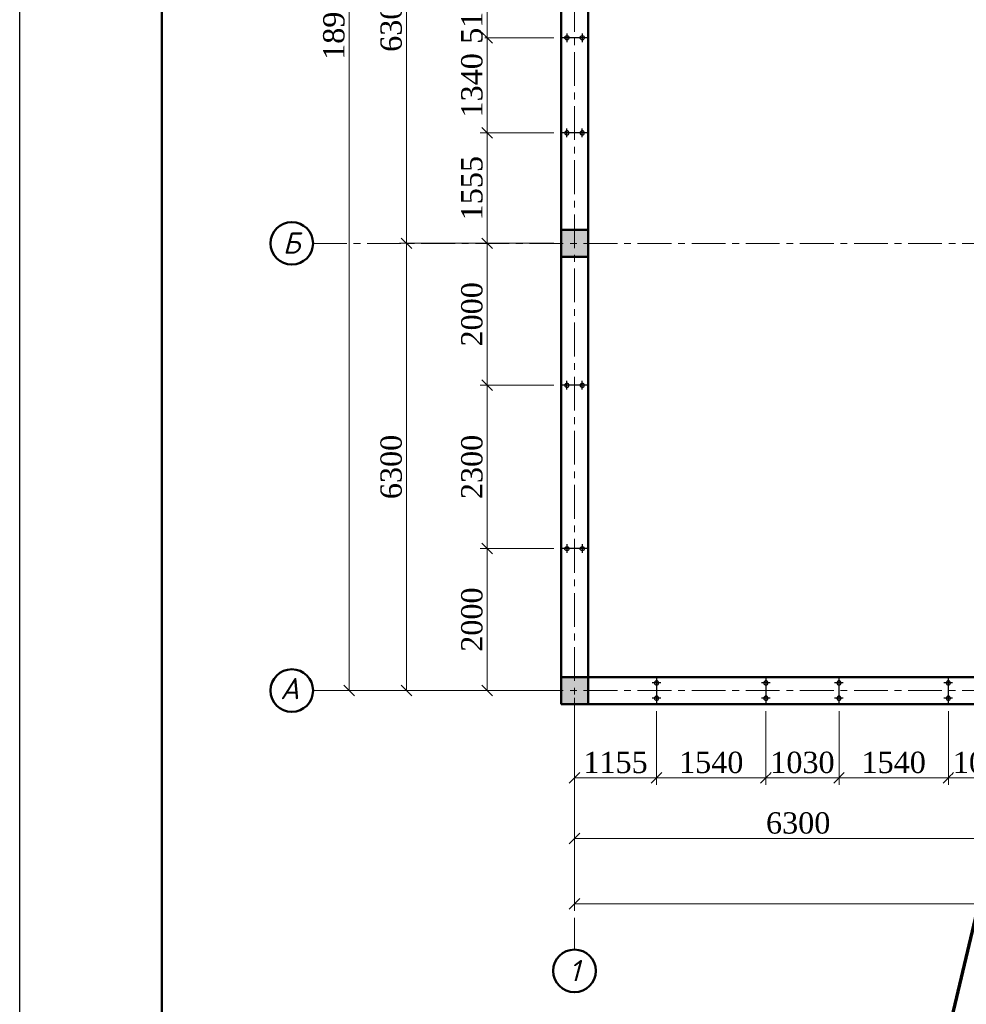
# Model space of a CAD drawing. Header units: millimetres. Extents: x 2063114 to 14983986, y -126020516 to 213791.
# Tile 595 of 656: x 2317099 to 2330432, y -138006 to -124138. Entities that reach past the tile are written whole.
import ezdxf

# ---------------------------------------------------------------- set-up
doc = ezdxf.new("R2010")
doc.units = ezdxf.units.MM
doc.linetypes.add('ACAD_ISO10W100', pattern=[18, 12, -3, 0, -3])
doc.linetypes.add('осевая', pattern=[50.8, 31.75, -6.35, 6.35, -6.35])
doc.layers.get('Defpoints').update_dxf_attribs({"color": 6, "lineweight": 35})
for name, color, linetype, lineweight in [('.', 7, 'Continuous', 15), ('_0', 7, 'Continuous', 20), ('план', 7, 'Continuous', 20), ('сплошная_толстая', 7, 'Continuous', 50)]:
    doc.layers.add(name, color=color, linetype=linetype, lineweight=lineweight)
doc.layers.add('пунктир', color=1, linetype='ACAD_ISO10W100')
doc.styles.add('GOST 2.304', font='isocpeur.ttf', dxfattribs={"oblique": 15})
doc.styles.add('Times New Roman', font='times.ttf')
doc.dimstyles.new('Миржалол100', dxfattribs={"dimtxt": 300, "dimasz": 150, "dimexe": 100, "dimexo": 100, "dimgap": 63, "dimtad": 1, "dimdec": 0, "dimtxsty": 'Times New Roman', "dimblk": 'OBLIQUE', "dimcen": 100, "dimclrd": 256, "dimclre": 256, "dimclrt": 256, "dimadec": 0, "dimazin": 0, "dimtfac": 1, "dimtdec": 0, "dimtmove": 1, "dimatfit": 3, "dimfxl": 800, "dimlwd": 13, "dimlwe": 13, "dimarcsym": 0})

# ---------------------------------------------------------------- blocks, each defined once
blk = doc.blocks.new('_Oblique')
at = {"color": 0, "linetype": 'ByBlock', "lineweight": -2}
blk.add_line((-0.5, -0.5), (0.5, 0.5), dxfattribs=at)
blk = doc.blocks.new('*D3506')
at = {"linetype": 'Continuous', "lineweight": 13, "transparency": 16777216}
for p, q in [((2323655, -127288), (2322447, -127288)), ((2322547, -133588), (2322547, -127288)), ((2323655, -133588), (2322447, -133588))]:
    blk.add_line(p, q, dxfattribs=at)
at = {"layer": 'Defpoints', "color": 0, "transparency": 16777216}
for p in [(2322547, -127288), (2323755, -127288), (2323755, -133588)]:
    blk.add_point(p, dxfattribs=at)
at = {"lineweight": 13, "transparency": 16777216, "xscale": 150, "yscale": 150, "zscale": 150}
for p, rotation in [((2322547, -127288), 90), ((2322547, -133588), 270)]:
    blk.add_blockref('_Oblique', p, dxfattribs=dict(at, rotation=rotation))
at = {"transparency": 16777216, "insert": (2322332, -130438), "char_height": 300, "attachment_point": 5, "rotation": 90, "style": 'Times New Roman', "bg_fill": 3, "box_fill_scale": 1.1, "bg_fill_color": 256, "bg_fill_true_color": 13158600, "bg_fill_transparency": 0}
blk.add_mtext('6300', dxfattribs=at)
blk = doc.blocks.new('*D3507')
at = {"linetype": 'Continuous', "lineweight": 13, "transparency": 16777216}
for p, q in [((2323845, -120988), (2322447, -120988)), ((2322547, -127288), (2322547, -120988)), ((2323845, -127288), (2322447, -127288))]:
    blk.add_line(p, q, dxfattribs=at)
at = {"layer": 'Defpoints', "color": 0, "transparency": 16777216}
for p in [(2322547, -120988), (2323945, -120988), (2323945, -127288)]:
    blk.add_point(p, dxfattribs=at)
at = {"lineweight": 13, "transparency": 16777216, "xscale": 150, "yscale": 150, "zscale": 150}
for p, rotation in [((2322547, -120988), 90), ((2322547, -127288), 270)]:
    blk.add_blockref('_Oblique', p, dxfattribs=dict(at, rotation=rotation))
at = {"transparency": 16777216, "insert": (2322332, -124138), "char_height": 300, "attachment_point": 5, "rotation": 90, "style": 'Times New Roman', "bg_fill": 3, "box_fill_scale": 1.1, "bg_fill_color": 256, "bg_fill_true_color": 13158600, "bg_fill_transparency": 0}
blk.add_mtext('6300', dxfattribs=at)
blk = doc.blocks.new('*D3501')
at = {"linetype": 'Continuous', "lineweight": 13, "transparency": 16777216}
for p, q in [((2324196, -114688), (2321641, -114688)), ((2321741, -133588), (2321741, -114688)), ((2324196, -133588), (2321641, -133588))]:
    blk.add_line(p, q, dxfattribs=at)
at = {"layer": 'Defpoints', "color": 0, "transparency": 16777216}
for p in [(2321741, -114688), (2324296, -114688), (2324296, -133588)]:
    blk.add_point(p, dxfattribs=at)
at = {"lineweight": 13, "transparency": 16777216, "xscale": 150, "yscale": 150, "zscale": 150}
for p, rotation in [((2321741, -114688), 90), ((2321741, -133588), 270)]:
    blk.add_blockref('_Oblique', p, dxfattribs=dict(at, rotation=rotation))
at = {"transparency": 16777216, "insert": (2321525, -124138), "char_height": 300, "attachment_point": 5, "rotation": 90, "style": 'Times New Roman', "bg_fill": 3, "box_fill_scale": 1.1, "bg_fill_color": 256, "bg_fill_true_color": 13158600, "bg_fill_transparency": 0}
blk.add_mtext('18900', dxfattribs=at)
blk = doc.blocks.new('*D3502')
at = {"linetype": 'Continuous', "lineweight": 13, "transparency": 16777216}
for p, q in [((2324914, -134549), (2324914, -135770)), ((2331214, -134549), (2331214, -135770)), ((2324914, -135670), (2331214, -135670))]:
    blk.add_line(p, q, dxfattribs=at)
at = {"layer": 'Defpoints', "color": 0, "transparency": 16777216}
for p in [(2324914, -134449), (2331214, -134449), (2331214, -135670)]:
    blk.add_point(p, dxfattribs=at)
at = {"lineweight": 13, "transparency": 16777216, "xscale": 150, "yscale": 150, "zscale": 150, "rotation": 180}
blk.add_blockref('_Oblique', (2324914, -135670), dxfattribs=at)
at = {"lineweight": 13, "transparency": 16777216, "xscale": 150, "yscale": 150, "zscale": 150}
blk.add_blockref('_Oblique', (2331214, -135670), dxfattribs=at)
at = {"transparency": 16777216, "insert": (2328064, -135454), "char_height": 300, "attachment_point": 5, "style": 'Times New Roman', "bg_fill": 3, "box_fill_scale": 1.1, "bg_fill_color": 256, "bg_fill_true_color": 13158600, "bg_fill_transparency": 0}
blk.add_mtext('6300', dxfattribs=at)
blk = doc.blocks.new('*D3503')
at = {"linetype": 'Continuous', "lineweight": 13, "transparency": 16777216}
for p, q in [((2324914, -134549), (2324914, -136690)), ((2353014, -134549), (2353014, -136690)), ((2324914, -136590), (2353014, -136590))]:
    blk.add_line(p, q, dxfattribs=at)
at = {"layer": 'Defpoints', "color": 0, "transparency": 16777216}
for p in [(2324914, -134449), (2353014, -134449), (2353014, -136590)]:
    blk.add_point(p, dxfattribs=at)
at = {"lineweight": 13, "transparency": 16777216, "xscale": 150, "yscale": 150, "zscale": 150, "rotation": 180}
blk.add_blockref('_Oblique', (2324914, -136590), dxfattribs=at)
at = {"lineweight": 13, "transparency": 16777216, "xscale": 150, "yscale": 150, "zscale": 150}
blk.add_blockref('_Oblique', (2353014, -136590), dxfattribs=at)
at = {"transparency": 16777216, "insert": (2338964, -136375), "char_height": 300, "attachment_point": 5, "style": 'Times New Roman', "bg_fill": 3, "box_fill_scale": 1.1, "bg_fill_color": 256, "bg_fill_true_color": 13158600, "bg_fill_transparency": 0}
blk.add_mtext('28100', dxfattribs=at)
blk = doc.blocks.new('ЦУЦУАУР')
at = {"layer": '.'}
h = blk.add_hatch(color=256, dxfattribs=at)
h.dxf.hatch_style = 1
edge = h.paths.add_edge_path()
edge.add_arc((0, 108), 29.9, 0, 360)
edge = h.paths.add_edge_path()
edge.add_arc((0, -108), 29.9, 0, 360)
at = {"color": 5}
for p, q in [((0, 190), (0, -190)), ((-61, 108), (61, 108)), ((-61, -108), (61, -108))]:
    blk.add_line(p, q, dxfattribs=at)
at = {"color": 5, "lineweight": 30}
for centre in [(0, 108), (0, -108)]:
    blk.add_circle(centre, 29.9, dxfattribs=at)
blk = doc.blocks.new('*D3837')
at = {"color": 5, "linetype": 'Continuous', "lineweight": 13, "transparency": 16777216}
for p, q in [((2331214, -133688), (2331214, -134917)), ((2330179, -133878), (2330179, -134917)), ((2331214, -134817), (2330179, -134817))]:
    blk.add_line(p, q, dxfattribs=at)
at = {"layer": 'Defpoints', "color": 0, "transparency": 16777216}
for p in [(2331214, -133588), (2330179, -133778), (2330179, -134817)]:
    blk.add_point(p, dxfattribs=at)
at = {"color": 5, "lineweight": 13, "transparency": 16777216, "xscale": 150, "yscale": 150, "zscale": 150, "rotation": 180}
blk.add_blockref('_Oblique', (2330179, -134817), dxfattribs=at)
at = {"color": 5, "lineweight": 13, "transparency": 16777216, "xscale": 150, "yscale": 150, "zscale": 150}
blk.add_blockref('_Oblique', (2331214, -134817), dxfattribs=at)
at = {"color": 5, "transparency": 16777216, "insert": (2330696, -134601), "char_height": 300, "attachment_point": 5, "style": 'Times New Roman', "bg_fill": 3, "box_fill_scale": 1.1, "bg_fill_color": 256, "bg_fill_true_color": 13158600, "bg_fill_transparency": 0}
blk.add_mtext('1035', dxfattribs=at)
blk = doc.blocks.new('*D3838')
at = {"color": 5, "linetype": 'Continuous', "lineweight": 13, "transparency": 16777216}
for p, q in [((2328639, -133878), (2328639, -134917)), ((2330179, -133878), (2330179, -134917)), ((2330179, -134817), (2328639, -134817))]:
    blk.add_line(p, q, dxfattribs=at)
at = {"layer": 'Defpoints', "color": 0, "transparency": 16777216}
for p in [(2328639, -133778), (2330179, -133778), (2328639, -134817)]:
    blk.add_point(p, dxfattribs=at)
at = {"color": 5, "lineweight": 13, "transparency": 16777216, "xscale": 150, "yscale": 150, "zscale": 150, "rotation": 180}
blk.add_blockref('_Oblique', (2328639, -134817), dxfattribs=at)
at = {"color": 5, "lineweight": 13, "transparency": 16777216, "xscale": 150, "yscale": 150, "zscale": 150}
blk.add_blockref('_Oblique', (2330179, -134817), dxfattribs=at)
at = {"color": 5, "transparency": 16777216, "insert": (2329409, -134601), "char_height": 300, "attachment_point": 5, "style": 'Times New Roman', "bg_fill": 3, "box_fill_scale": 1.1, "bg_fill_color": 256, "bg_fill_true_color": 13158600, "bg_fill_transparency": 0}
blk.add_mtext('1540', dxfattribs=at)
blk = doc.blocks.new('*D3839')
at = {"color": 5, "linetype": 'Continuous', "lineweight": 13, "transparency": 16777216}
for p, q in [((2327609, -133878), (2327609, -134917)), ((2328639, -133878), (2328639, -134917)), ((2328639, -134817), (2327609, -134817))]:
    blk.add_line(p, q, dxfattribs=at)
at = {"layer": 'Defpoints', "color": 0, "transparency": 16777216}
for p in [(2327609, -133778), (2328639, -133778), (2327609, -134817)]:
    blk.add_point(p, dxfattribs=at)
at = {"color": 5, "lineweight": 13, "transparency": 16777216, "xscale": 150, "yscale": 150, "zscale": 150, "rotation": 180}
blk.add_blockref('_Oblique', (2327609, -134817), dxfattribs=at)
at = {"color": 5, "lineweight": 13, "transparency": 16777216, "xscale": 150, "yscale": 150, "zscale": 150}
blk.add_blockref('_Oblique', (2328639, -134817), dxfattribs=at)
at = {"color": 5, "transparency": 16777216, "insert": (2328124, -134601), "char_height": 300, "attachment_point": 5, "style": 'Times New Roman', "bg_fill": 3, "box_fill_scale": 1.1, "bg_fill_color": 256, "bg_fill_true_color": 13158600, "bg_fill_transparency": 0}
blk.add_mtext('1030', dxfattribs=at)
blk = doc.blocks.new('*D3840')
at = {"color": 5, "linetype": 'Continuous', "lineweight": 13, "transparency": 16777216}
for p, q in [((2326069, -133878), (2326069, -134917)), ((2327609, -133878), (2327609, -134917)), ((2327609, -134817), (2326069, -134817))]:
    blk.add_line(p, q, dxfattribs=at)
at = {"layer": 'Defpoints', "color": 0, "transparency": 16777216}
for p in [(2326069, -133778), (2327609, -133778), (2326069, -134817)]:
    blk.add_point(p, dxfattribs=at)
at = {"color": 5, "lineweight": 13, "transparency": 16777216, "xscale": 150, "yscale": 150, "zscale": 150, "rotation": 180}
blk.add_blockref('_Oblique', (2326069, -134817), dxfattribs=at)
at = {"color": 5, "lineweight": 13, "transparency": 16777216, "xscale": 150, "yscale": 150, "zscale": 150}
blk.add_blockref('_Oblique', (2327609, -134817), dxfattribs=at)
at = {"color": 5, "transparency": 16777216, "insert": (2326839, -134601), "char_height": 300, "attachment_point": 5, "style": 'Times New Roman', "bg_fill": 3, "box_fill_scale": 1.1, "bg_fill_color": 256, "bg_fill_true_color": 13158600, "bg_fill_transparency": 0}
blk.add_mtext('1540', dxfattribs=at)
blk = doc.blocks.new('*D3841')
at = {"color": 5, "linetype": 'Continuous', "lineweight": 13, "transparency": 16777216}
for p, q in [((2324914, -133688), (2324914, -134917)), ((2326069, -133878), (2326069, -134917)), ((2326069, -134817), (2324914, -134817))]:
    blk.add_line(p, q, dxfattribs=at)
at = {"layer": 'Defpoints', "color": 0, "transparency": 16777216}
for p in [(2324914, -133588), (2326069, -133778), (2324914, -134817)]:
    blk.add_point(p, dxfattribs=at)
at = {"color": 5, "lineweight": 13, "transparency": 16777216, "xscale": 150, "yscale": 150, "zscale": 150, "rotation": 180}
blk.add_blockref('_Oblique', (2324914, -134817), dxfattribs=at)
at = {"color": 5, "lineweight": 13, "transparency": 16777216, "xscale": 150, "yscale": 150, "zscale": 150}
blk.add_blockref('_Oblique', (2326069, -134817), dxfattribs=at)
at = {"color": 5, "transparency": 16777216, "insert": (2325491, -134601), "char_height": 300, "attachment_point": 5, "style": 'Times New Roman', "bg_fill": 3, "box_fill_scale": 1.1, "bg_fill_color": 256, "bg_fill_true_color": 13158600, "bg_fill_transparency": 0}
blk.add_mtext('1155', dxfattribs=at)
blk = doc.blocks.new('*D3854')
at = {"color": 5, "linetype": 'Continuous', "lineweight": 13, "transparency": 16777216}
for p, q in [((2324624, -131588), (2323585, -131588)), ((2323685, -133588), (2323685, -131588)), ((2324624, -133588), (2323585, -133588))]:
    blk.add_line(p, q, dxfattribs=at)
at = {"layer": 'Defpoints', "color": 0, "transparency": 16777216}
for p in [(2323685, -131588), (2324724, -131588), (2324724, -133588)]:
    blk.add_point(p, dxfattribs=at)
at = {"color": 5, "lineweight": 13, "transparency": 16777216, "xscale": 150, "yscale": 150, "zscale": 150}
for p, rotation in [((2323685, -131588), 90), ((2323685, -133588), 270)]:
    blk.add_blockref('_Oblique', p, dxfattribs=dict(at, rotation=rotation))
at = {"color": 5, "transparency": 16777216, "insert": (2323469, -132588), "char_height": 300, "attachment_point": 5, "rotation": 90, "style": 'Times New Roman', "bg_fill": 3, "box_fill_scale": 1.1, "bg_fill_color": 256, "bg_fill_true_color": 13158600, "bg_fill_transparency": 0}
blk.add_mtext('2000', dxfattribs=at)
blk = doc.blocks.new('*D3855')
at = {"color": 5, "linetype": 'Continuous', "lineweight": 13, "transparency": 16777216}
for p, q in [((2324624, -129288), (2323585, -129288)), ((2323685, -131588), (2323685, -129288)), ((2324624, -131588), (2323585, -131588))]:
    blk.add_line(p, q, dxfattribs=at)
at = {"layer": 'Defpoints', "color": 0, "transparency": 16777216}
for p in [(2323685, -129288), (2324724, -129288), (2324724, -131588)]:
    blk.add_point(p, dxfattribs=at)
at = {"color": 5, "lineweight": 13, "transparency": 16777216, "xscale": 150, "yscale": 150, "zscale": 150}
for p, rotation in [((2323685, -129288), 90), ((2323685, -131588), 270)]:
    blk.add_blockref('_Oblique', p, dxfattribs=dict(at, rotation=rotation))
at = {"color": 5, "transparency": 16777216, "insert": (2323469, -130438), "char_height": 300, "attachment_point": 5, "rotation": 90, "style": 'Times New Roman', "bg_fill": 3, "box_fill_scale": 1.1, "bg_fill_color": 256, "bg_fill_true_color": 13158600, "bg_fill_transparency": 0}
blk.add_mtext('2300', dxfattribs=at)
blk = doc.blocks.new('*D3856')
at = {"color": 5, "linetype": 'Continuous', "lineweight": 13, "transparency": 16777216}
for p, q in [((2324624, -127288), (2323585, -127288)), ((2323685, -129288), (2323685, -127288)), ((2324624, -129288), (2323585, -129288))]:
    blk.add_line(p, q, dxfattribs=at)
at = {"layer": 'Defpoints', "color": 0, "transparency": 16777216}
for p in [(2323685, -127288), (2324724, -127288), (2324724, -129288)]:
    blk.add_point(p, dxfattribs=at)
at = {"color": 5, "lineweight": 13, "transparency": 16777216, "xscale": 150, "yscale": 150, "zscale": 150}
for p, rotation in [((2323685, -127288), 90), ((2323685, -129288), 270)]:
    blk.add_blockref('_Oblique', p, dxfattribs=dict(at, rotation=rotation))
at = {"color": 5, "transparency": 16777216, "insert": (2323469, -128288), "char_height": 300, "attachment_point": 5, "rotation": 90, "style": 'Times New Roman', "bg_fill": 3, "box_fill_scale": 1.1, "bg_fill_color": 256, "bg_fill_true_color": 13158600, "bg_fill_transparency": 0}
blk.add_mtext('2000', dxfattribs=at)
blk = doc.blocks.new('*D3857')
at = {"color": 5, "linetype": 'Continuous', "lineweight": 13, "transparency": 16777216}
for p, q in [((2324624, -125733), (2323585, -125733)), ((2323685, -127288), (2323685, -125733)), ((2324624, -127288), (2323585, -127288))]:
    blk.add_line(p, q, dxfattribs=at)
at = {"layer": 'Defpoints', "color": 0, "transparency": 16777216}
for p in [(2323685, -125733), (2324724, -125733), (2324724, -127288)]:
    blk.add_point(p, dxfattribs=at)
at = {"color": 5, "lineweight": 13, "transparency": 16777216, "xscale": 150, "yscale": 150, "zscale": 150}
for p, rotation in [((2323685, -125733), 90), ((2323685, -127288), 270)]:
    blk.add_blockref('_Oblique', p, dxfattribs=dict(at, rotation=rotation))
at = {"color": 5, "transparency": 16777216, "insert": (2323469, -126511), "char_height": 300, "attachment_point": 5, "rotation": 90, "style": 'Times New Roman', "bg_fill": 3, "box_fill_scale": 1.1, "bg_fill_color": 256, "bg_fill_true_color": 13158600, "bg_fill_transparency": 0}
blk.add_mtext('1555', dxfattribs=at)
blk = doc.blocks.new('*D3858')
at = {"color": 5, "linetype": 'Continuous', "lineweight": 13, "transparency": 16777216}
for p, q in [((2324624, -124393), (2323585, -124393)), ((2323685, -125733), (2323685, -124393)), ((2324624, -125733), (2323585, -125733))]:
    blk.add_line(p, q, dxfattribs=at)
at = {"layer": 'Defpoints', "color": 0, "transparency": 16777216}
for p in [(2323685, -124393), (2324724, -124393), (2324724, -125733)]:
    blk.add_point(p, dxfattribs=at)
at = {"color": 5, "lineweight": 13, "transparency": 16777216, "xscale": 150, "yscale": 150, "zscale": 150}
for p, rotation in [((2323685, -124393), 90), ((2323685, -125733), 270)]:
    blk.add_blockref('_Oblique', p, dxfattribs=dict(at, rotation=rotation))
at = {"color": 5, "transparency": 16777216, "insert": (2323469, -125063), "char_height": 300, "attachment_point": 5, "rotation": 90, "style": 'Times New Roman', "bg_fill": 3, "box_fill_scale": 1.1, "bg_fill_color": 256, "bg_fill_true_color": 13158600, "bg_fill_transparency": 0}
blk.add_mtext('1340', dxfattribs=at)
blk = doc.blocks.new('*D3859')
at = {"color": 5, "linetype": 'Continuous', "lineweight": 13, "transparency": 16777216}
for p, q in [((2324624, -123883), (2323585, -123883)), ((2323685, -124393), (2323685, -123883)), ((2324624, -124393), (2323585, -124393))]:
    blk.add_line(p, q, dxfattribs=at)
at = {"layer": 'Defpoints', "color": 0, "transparency": 16777216}
for p in [(2323685, -123883), (2324724, -123883), (2324724, -124393)]:
    blk.add_point(p, dxfattribs=at)
at = {"color": 5, "transparency": 16777216, "insert": (2323469, -124138), "char_height": 300, "attachment_point": 5, "rotation": 90, "style": 'Times New Roman', "bg_fill": 3, "box_fill_scale": 1.1, "bg_fill_color": 256, "bg_fill_true_color": 13158600, "bg_fill_transparency": 0}
blk.add_mtext('510', dxfattribs=at)
at = {"color": 5, "lineweight": 13, "transparency": 16777216, "xscale": 150, "yscale": 150, "zscale": 150}
for p, rotation in [((2323685, -123883), 90), ((2323685, -124393), 270)]:
    blk.add_blockref('_Oblique', p, dxfattribs=dict(at, rotation=rotation))

msp = doc.modelspace()

# ---------------------------------------------------------------- hatches: boundary and pattern name
at = {"ltscale": 150, "transparency": 33554687}
h = msp.add_hatch(color=256, dxfattribs=at)
h.dxf.hatch_style = 1
h.paths.add_polyline_path([(2325103.69656, -127098.13137), (2324723.69656, -127098.13137), (2324723.69656, -127478.13137), (2325103.69656, -127478.13137)])
h = msp.add_hatch(color=256, dxfattribs=at)
h.dxf.hatch_style = 1
h.paths.add_polyline_path([(2325103.69656, -133398.13137), (2324723.69656, -133398.13137), (2324723.69656, -133778.13137), (2325103.69656, -133778.13137)])

# ---------------------------------------------------------------- linework, layer by layer
at = {"ltscale": 150}
for points in [[(2324723.69656, -127098.13137), (2325103.69656, -127098.13137), (2325103.69656, -127478.13137), (2324723.69656, -127478.13137)], [(2324723.69656, -133398.13137), (2325103.69656, -133398.13137), (2325103.69656, -133778.13137), (2324723.69656, -133778.13137)]]:
    msp.add_lwpolyline(points, close=True, dxfattribs=at)
at = {"layer": 'пунктир', "linetype": 'осевая', "lineweight": 9, "ltscale": 15}
for p, q in [((2324913.69656, -114688.13137), (2324913.69656, -137235.7162)), ((2321230.61783, -127288.13137), (2353013.69656, -127288.13137)), ((2321230.61783, -133588.13137), (2353013.69656, -133588.13137))]:
    msp.add_line(p, q, dxfattribs=at)
at = {"layer": 'сплошная_толстая', "ltscale": 150}
for p, q in [((2324723.69656, -114498.13137), (2324723.69656, -133778.13137)), ((2325103.69656, -133398.13137), (2325103.69656, -114878.13137)), ((2324723.69656, -127098.13137), (2325103.69656, -127098.13137)), ((2325103.69656, -127478.13137), (2324723.69656, -127478.13137)), ((2324723.69656, -133398.13137), (2325103.69656, -133398.13137)), ((2352823.69656, -133398.13137), (2325103.69656, -133398.13137)), ((2325103.69656, -133398.13137), (2325103.69656, -133778.13137)), ((2353203.69656, -133778.13137), (2324723.69656, -133778.13137))]:
    msp.add_line(p, q, dxfattribs=at)
for centre in [(2320930.61783, -127288.1314), (2320930.61783, -133588.1314)]:
    msp.add_circle(centre, 300, dxfattribs=at)
at = {"layer": 'сплошная_толстая', "color": 0, "ltscale": 150}
msp.add_circle((2324913.69656, -137535.7162), 300, dxfattribs=at)

# ---------------------------------------------------------------- block references
at = {"rotation": 270}
for p in [(2324913.69656, -124393.13136), (2324913.69657, -131588.13137)]:
    msp.add_blockref('ЦУЦУАУР', p, dxfattribs=at)
at = {"xscale": -1, "rotation": 270}
for p in [(2324913.69657, -125733.13137), (2324913.69657, -129288.13137)]:
    msp.add_blockref('ЦУЦУАУР', p, dxfattribs=at)
at = {"xscale": -1}
for p in [(2326068.69656, -133588.13137), (2327608.69656, -133588.13137), (2328638.69656, -133588.13137), (2330178.69656, -133588.13137)]:
    msp.add_blockref('ЦУЦУАУР', p, dxfattribs=at)

# ---------------------------------------------------------------- texts
at = {"layer": 'сплошная_толстая', "ltscale": 150, "char_height": 300, "width": 182.2851193, "attachment_point": 2, "style": 'GOST 2.304'}
for s, insert in [('Б', (2320927.20734, -127133.72679)), ('А', (2320902.59634, -133409.11579))]:
    msp.add_mtext(s, dxfattribs=dict(at, insert=insert))
at = {"layer": 'сплошная_толстая', "color": 0, "ltscale": 150, "insert": (2324911.61962, -137381.70205), "char_height": 300, "width": 255.0496237, "attachment_point": 2, "style": 'GOST 2.304'}
msp.add_mtext('1', dxfattribs=at)

# ---------------------------------------------------------------- next in the draw order: dimensions: what is measured, and where the dimension line sits
dim = msp.add_linear_dim(base=(2322547.32574, -127288.13137), p1=(2323754.99447, -133588.13137), p2=(2323754.99447, -127288.13137), angle=90, dimstyle='Миржалол100', override={"dimtfill": 1, "dimtfillclr": 256})
dim.commit()
dim.dimension.update_dxf_attribs({"geometry": '*D3506', "text_midpoint": (2322331.73021, -130438.13137)})
dim = msp.add_linear_dim(base=(2331213.69656, -135669.52121), p1=(2324913.69656, -134448.97153), p2=(2331213.69656, -134448.97153), dimstyle='Миржалол100', override={"dimtfill": 1, "dimtfillclr": 256})
dim.commit()
dim.dimension.update_dxf_attribs({"geometry": '*D3502', "text_midpoint": (2328063.69656, -135453.92568)})

# ---------------------------------------------------------------- next in the draw order: dimensions: what is measured, and where the dimension line sits
dim = msp.add_linear_dim(base=(2322547.32574, -120988.13137), p1=(2323944.99447, -127288.13137), p2=(2323944.99447, -120988.13137), angle=90, dimstyle='Миржалол100', override={"dimtfill": 1, "dimtfillclr": 256})
dim.commit()
dim.dimension.update_dxf_attribs({"geometry": '*D3507', "text_midpoint": (2322331.73021, -124138.13137)})
dim = msp.add_linear_dim(base=(2353013.69656, -136590.19108), p1=(2324913.69656, -134448.97153), p2=(2353013.69656, -134448.97153), dimstyle='Миржалол100', override={"dimtfill": 1, "dimtfillclr": 256})
dim.commit()
dim.dimension.update_dxf_attribs({"geometry": '*D3503', "text_midpoint": (2338963.69656, -136374.59555)})

# ---------------------------------------------------------------- next in the draw order: dimensions: what is measured, and where the dimension line sits
dim = msp.add_linear_dim(base=(2321740.86041, -114688.1314), p1=(2324296.14875, -133588.13137), p2=(2324296.14845, -114688.1314), angle=90, dimstyle='Миржалол100', override={"dimtfill": 1, "dimtfillclr": 256})
dim.commit()
dim.dimension.update_dxf_attribs({"geometry": '*D3501', "text_midpoint": (2321524.83229, -124138.13138)})

# ---------------------------------------------------------------- next in the draw order: linework, layer by layer
at = {"color": 0}
msp.add_lwpolyline([(2317098.69554, -109908.61999), (2376498.69554, -109908.61999), (2376498.69554, -151908.61999), (2317098.69554, -151908.61999)], close=True, dxfattribs=at)
at = {"ltscale": 100}
msp.add_lwpolyline([(2317098.69564, -109908.61999), (2376498.69564, -109908.61999), (2376498.69564, -151908.61999), (2317098.69564, -151908.61999)], close=True, dxfattribs=at)
at = {"layer": 'план', "color": 0, "lineweight": 50}
msp.add_lwpolyline([(2319098.69554, -110408.61999), (2375998.69554, -110408.61999), (2375998.69554, -151408.61999), (2319098.69554, -151408.61999)], close=True, dxfattribs=at)

# ---------------------------------------------------------------- next in the draw order: dimensions: what is measured, and where the dimension line sits
at = {"color": 5}
dim = msp.add_linear_dim(base=(2323684.93071, -131588.13137), p1=(2324723.69656, -133588.13137), p2=(2324723.69657, -131588.13137), angle=270, dimstyle='Миржалол100', override={"dimclrd": 5, "dimclre": 5, "dimclrt": 5, "dimtfill": 1, "dimtfillclr": 256}, dxfattribs=at)
dim.commit()
dim.dimension.update_dxf_attribs({"geometry": '*D3854', "text_midpoint": (2323469.33518, -132588.13137)})
dim = msp.add_linear_dim(base=(2330178.69656, -134816.89723), p1=(2331213.69656, -133588.13137), p2=(2330178.69656, -133778.13137), dimstyle='Миржалол100', override={"dimclrd": 5, "dimclre": 5, "dimclrt": 5, "dimtfill": 1, "dimtfillclr": 256}, dxfattribs=at)
dim.commit()
dim.dimension.update_dxf_attribs({"geometry": '*D3837', "text_midpoint": (2330696.19656, -134601.3017)})

# ---------------------------------------------------------------- next in the draw order: dimensions: what is measured, and where the dimension line sits
dim = msp.add_linear_dim(base=(2323684.93071, -129288.13137), p1=(2324723.69657, -131588.13137), p2=(2324723.69657, -129288.13137), angle=270, dimstyle='Миржалол100', override={"dimclrd": 5, "dimclre": 5, "dimclrt": 5, "dimtfill": 1, "dimtfillclr": 256}, dxfattribs=at)
dim.commit()
dim.dimension.update_dxf_attribs({"geometry": '*D3855', "text_midpoint": (2323469.33518, -130438.13137)})
dim = msp.add_linear_dim(base=(2328638.69656, -134816.89723), p1=(2330178.69656, -133778.13137), p2=(2328638.69656, -133778.13137), dimstyle='Миржалол100', override={"dimclrd": 5, "dimclre": 5, "dimclrt": 5, "dimtfill": 1, "dimtfillclr": 256}, dxfattribs=at)
dim.commit()
dim.dimension.update_dxf_attribs({"geometry": '*D3838', "text_midpoint": (2329408.69656, -134601.3017)})

# ---------------------------------------------------------------- next in the draw order: dimensions: what is measured, and where the dimension line sits
dim = msp.add_linear_dim(base=(2323684.93071, -127288.13137), p1=(2324723.69657, -129288.13137), p2=(2324723.69656, -127288.13137), angle=270, dimstyle='Миржалол100', override={"dimclrd": 5, "dimclre": 5, "dimclrt": 5, "dimtfill": 1, "dimtfillclr": 256})
dim.commit()
dim.dimension.update_dxf_attribs({"geometry": '*D3856', "text_midpoint": (2323469.33518, -128288.13137)})
dim = msp.add_linear_dim(base=(2327608.69656, -134816.89723), p1=(2328638.69656, -133778.13137), p2=(2327608.69656, -133778.13137), dimstyle='Миржалол100', override={"dimclrd": 5, "dimclre": 5, "dimclrt": 5, "dimtfill": 1, "dimtfillclr": 256}, dxfattribs=at)
dim.commit()
dim.dimension.update_dxf_attribs({"geometry": '*D3839', "text_midpoint": (2328123.69656, -134601.3017)})

# ---------------------------------------------------------------- next in the draw order: dimensions: what is measured, and where the dimension line sits
dim = msp.add_linear_dim(base=(2323684.93071, -125733.13137), p1=(2324723.69656, -127288.13137), p2=(2324723.69657, -125733.13137), angle=270, dimstyle='Миржалол100', override={"dimclrd": 5, "dimclre": 5, "dimclrt": 5, "dimtfill": 1, "dimtfillclr": 256})
dim.commit()
dim.dimension.update_dxf_attribs({"geometry": '*D3857', "text_midpoint": (2323469.33518, -126510.63137)})
dim = msp.add_linear_dim(base=(2326068.69656, -134816.89723), p1=(2327608.69656, -133778.13137), p2=(2326068.69656, -133778.13137), dimstyle='Миржалол100', override={"dimclrd": 5, "dimclre": 5, "dimclrt": 5, "dimtfill": 1, "dimtfillclr": 256}, dxfattribs=at)
dim.commit()
dim.dimension.update_dxf_attribs({"geometry": '*D3840', "text_midpoint": (2326838.69656, -134601.3017)})

# ---------------------------------------------------------------- next in the draw order: dimensions: what is measured, and where the dimension line sits
dim = msp.add_linear_dim(base=(2323684.93071, -124393.13136), p1=(2324723.69657, -125733.13137), p2=(2324723.69656, -124393.13136), angle=270, dimstyle='Миржалол100', override={"dimclrd": 5, "dimclre": 5, "dimclrt": 5, "dimtfill": 1, "dimtfillclr": 256})
dim.commit()
dim.dimension.update_dxf_attribs({"geometry": '*D3858', "text_midpoint": (2323469.33518, -125063.13136)})
dim = msp.add_linear_dim(base=(2324913.69656, -134816.89723), p1=(2326068.69656, -133778.13137), p2=(2324913.69656, -133588.13137), dimstyle='Миржалол100', override={"dimclrd": 5, "dimclre": 5, "dimclrt": 5, "dimtfill": 1, "dimtfillclr": 256}, dxfattribs=at)
dim.commit()
dim.dimension.update_dxf_attribs({"geometry": '*D3841', "text_midpoint": (2325491.19656, -134601.3017)})

# ---------------------------------------------------------------- next in the draw order: dimensions: what is measured, and where the dimension line sits
dim = msp.add_linear_dim(base=(2323684.93071, -123883.13137), p1=(2324723.69656, -124393.13136), p2=(2324723.69656, -123883.13137), angle=270, dimstyle='Миржалол100', override={"dimclrd": 5, "dimclre": 5, "dimclrt": 5, "dimtfill": 1, "dimtfillclr": 256})
dim.commit()
dim.dimension.update_dxf_attribs({"geometry": '*D3859', "text_midpoint": (2323684.93071, -124138.13137), "dimtype": 160})

# ---------------------------------------------------------------- next in the draw order: linework, layer by layer
at = {"layer": '_0', "lineweight": 70}
msp.add_line((2317098.69554, -193908.61999), (2376498.69574, 58091.38001), dxfattribs=at)

doc.saveas('drawing.dxf')
